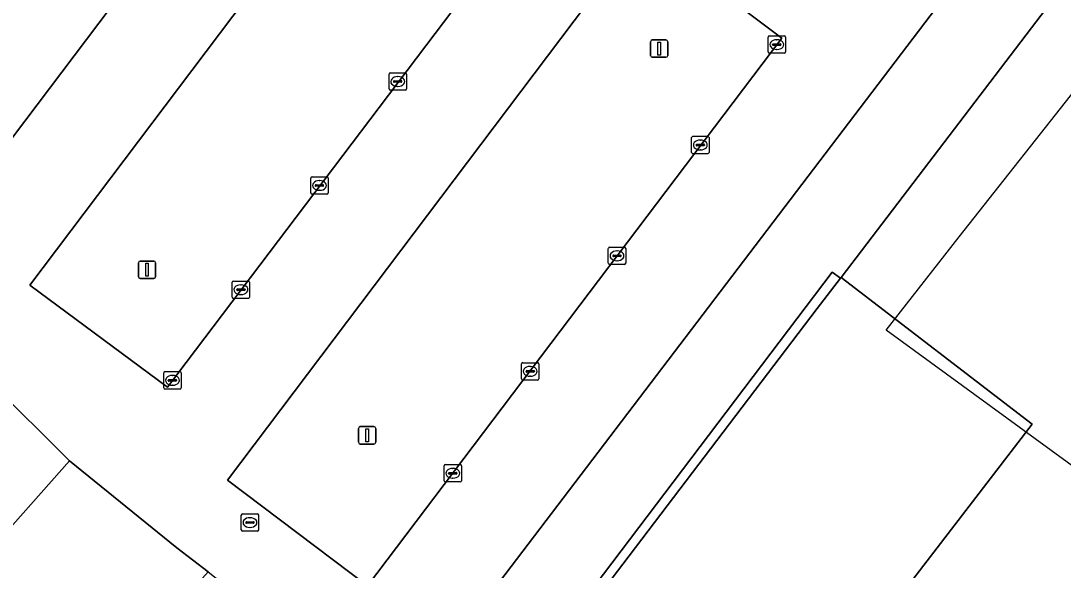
# Model space of a CAD drawing. Extents: x 160663 to 161506, y 382245 to 383291.
# Drawn here: x 161006.2 to 161066.3, y 382841.2 to 382872.9 of the extents above; entities that cross this region are included whole.
import ezdxf

# ---------------------------------------------------------------- set-up
doc = ezdxf.new("R2010")
doc.units = 0
for name, color, linetype in [('IMGEO_Erf', 7, 'Continuous'), ('IMGEO_Groenvoorziening', 7, 'Continuous'), ('IMGEO_Kolk', 7, 'Continuous'), ('IMGEO_Lichtmast', 7, 'Continuous'), ('IMGEO_Pand', 7, 'Continuous'), ('IMGEO_Pand_vergunning_verleend', 7, 'Continuous'), ('IMGEO_Parkeervlak_open', 7, 'Continuous'), ('IMGEO_Rijbaan_lokaal_open', 7, 'Continuous'), ('IMGEO_Rioolput', 7, 'Continuous'), ('IMGEO_Voetpad_open', 7, 'Continuous')]:
    doc.layers.add(name, color=color, linetype=linetype)

msp = doc.modelspace()

# ---------------------------------------------------------------- linework, layer by layer
at = {"layer": 'IMGEO_Erf'}
msp.add_lwpolyline([(161089.483, 382914.349), (161092.898, 382902.175), (161085.204, 382899.284), (161075.956, 382887.48), (161079.159, 382884.954), (161077.254, 382882.517), (161074.193, 382884.816), (161073.985, 382884.972), (161071.411, 382881.518), (161069.846, 382879.509), (161065.315, 382873.613), (161053.485, 382858.1), (161064.499, 382849.638), (161050.562, 382831.481)], dxfattribs=at)
at = {"layer": 'IMGEO_Groenvoorziening'}
msp.add_lwpolyline([(161052.108, 382856.308), (161053.444, 382858.047), (161052.966, 382858.403), (161033.688, 382832.928), (161034.089, 382832.61)], close=True, dxfattribs=at)
at = {"layer": 'IMGEO_Kolk'}
for p, q in [((161049.279, 382871.089), (161049.279, 382871.941)), ((161049.354, 382872.015), (161050.206, 382872.015)), ((161049.767, 382871.795), (161049.792, 382871.795)), ((161050.28, 382871.941), (161050.28, 382871.089)), ((161049.538, 382871.509), (161049.538, 382871.521)), ((161049.976, 382871.472), (161049.578, 382871.472)), ((161049.581, 382871.558), (161049.979, 382871.558)), ((161049.79, 382871.235), (161049.765, 382871.235)), ((161050.022, 382871.521), (161050.022, 382871.509)), ((161050.206, 382871.015), (161049.354, 382871.015)), ((161027.519, 382869.889), (161028.371, 382869.889)), ((161027.444, 382868.963), (161027.444, 382869.815)), ((161027.703, 382869.383), (161027.703, 382869.395)), ((161028.141, 382869.346), (161027.743, 382869.346)), ((161027.746, 382869.432), (161028.144, 382869.432)), ((161027.932, 382869.669), (161027.957, 382869.669)), ((161028.187, 382869.395), (161028.187, 382869.383)), ((161028.445, 382869.815), (161028.445, 382868.963)), ((161028.371, 382868.889), (161027.519, 382868.889)), ((161027.955, 382869.109), (161027.93, 382869.109)), ((161044.877, 382865.303), (161044.877, 382866.155)), ((161044.952, 382866.229), (161045.804, 382866.229)), ((161045.136, 382865.723), (161045.136, 382865.735)), ((161045.574, 382865.686), (161045.176, 382865.686)), ((161045.179, 382865.772), (161045.577, 382865.772)), ((161045.365, 382866.009), (161045.39, 382866.009)), ((161045.62, 382865.735), (161045.62, 382865.723)), ((161045.878, 382866.155), (161045.878, 382865.303)), ((161045.804, 382865.229), (161044.952, 382865.229)), ((161045.388, 382865.449), (161045.363, 382865.449)), ((161023.01, 382863.897), (161023.862, 382863.897)), ((161022.935, 382862.971), (161022.935, 382863.823)), ((161023.194, 382863.391), (161023.194, 382863.403)), ((161023.632, 382863.354), (161023.234, 382863.354)), ((161023.237, 382863.44), (161023.635, 382863.44)), ((161023.423, 382863.677), (161023.448, 382863.677)), ((161023.678, 382863.403), (161023.678, 382863.391)), ((161023.936, 382863.823), (161023.936, 382862.971)), ((161023.862, 382862.897), (161023.01, 382862.897)), ((161023.446, 382863.117), (161023.421, 382863.117)), ((161040.077, 382858.916), (161040.077, 382859.768)), ((161040.152, 382859.842), (161041.004, 382859.842)), ((161041.078, 382859.768), (161041.078, 382858.916)), ((161040.336, 382859.336), (161040.336, 382859.348)), ((161040.774, 382859.299), (161040.376, 382859.299)), ((161040.379, 382859.385), (161040.777, 382859.385)), ((161040.565, 382859.622), (161040.59, 382859.622)), ((161040.82, 382859.348), (161040.82, 382859.336)), ((161041.004, 382858.842), (161040.152, 382858.842)), ((161040.588, 382859.062), (161040.563, 382859.062)), ((161018.486, 382857.89), (161019.338, 382857.89)), ((161018.411, 382856.964), (161018.411, 382857.816)), ((161018.67, 382857.384), (161018.67, 382857.396)), ((161019.108, 382857.347), (161018.71, 382857.347)), ((161018.713, 382857.433), (161019.111, 382857.433)), ((161018.899, 382857.67), (161018.924, 382857.67)), ((161019.154, 382857.396), (161019.154, 382857.384)), ((161019.412, 382857.816), (161019.412, 382856.964)), ((161019.338, 382856.89), (161018.486, 382856.89)), ((161018.922, 382857.11), (161018.897, 382857.11)), ((161035.077, 382852.259), (161035.077, 382853.111)), ((161035.152, 382853.185), (161036.004, 382853.185)), ((161036.078, 382853.111), (161036.078, 382852.259)), ((161014.464, 382851.741), (161014.464, 382852.593)), ((161014.539, 382852.667), (161015.391, 382852.667)), ((161015.465, 382852.593), (161015.465, 382851.741)), ((161035.336, 382852.679), (161035.336, 382852.691)), ((161035.774, 382852.642), (161035.376, 382852.642)), ((161035.379, 382852.728), (161035.777, 382852.728)), ((161035.565, 382852.965), (161035.59, 382852.965)), ((161035.82, 382852.691), (161035.82, 382852.679)), ((161014.723, 382852.161), (161014.723, 382852.173)), ((161015.161, 382852.124), (161014.763, 382852.124)), ((161014.766, 382852.21), (161015.164, 382852.21)), ((161014.975, 382851.887), (161014.95, 382851.887)), ((161014.952, 382852.447), (161014.977, 382852.447)), ((161015.207, 382852.173), (161015.207, 382852.161)), ((161036.004, 382852.185), (161035.152, 382852.185)), ((161035.588, 382852.405), (161035.563, 382852.405)), ((161015.391, 382851.667), (161014.539, 382851.667)), ((161030.614, 382846.384), (161030.614, 382847.236)), ((161030.689, 382847.31), (161031.541, 382847.31)), ((161031.102, 382847.09), (161031.127, 382847.09)), ((161031.615, 382847.236), (161031.615, 382846.384)), ((161030.873, 382846.804), (161030.873, 382846.816)), ((161031.311, 382846.767), (161030.913, 382846.767)), ((161030.916, 382846.853), (161031.314, 382846.853)), ((161031.125, 382846.53), (161031.1, 382846.53)), ((161031.357, 382846.816), (161031.357, 382846.804)), ((161031.541, 382846.31), (161030.689, 382846.31))]:
    msp.add_line(p, q, dxfattribs=at)
for points in [[(161049.279, 382871.089), (161049.279, 382871.941)], [(161049.354, 382872.015), (161050.206, 382872.015)], [(161050.28, 382871.941), (161050.28, 382871.089)], [(161050.206, 382871.015), (161049.354, 382871.015)], [(161027.519, 382869.889), (161028.371, 382869.889)], [(161027.444, 382868.963), (161027.444, 382869.815)], [(161028.445, 382869.815), (161028.445, 382868.963)], [(161028.371, 382868.889), (161027.519, 382868.889)], [(161044.877, 382865.303), (161044.877, 382866.155)], [(161044.952, 382866.229), (161045.804, 382866.229)], [(161045.878, 382866.155), (161045.878, 382865.303)], [(161045.804, 382865.229), (161044.952, 382865.229)], [(161023.01, 382863.897), (161023.862, 382863.897)], [(161022.935, 382862.971), (161022.935, 382863.823)], [(161023.936, 382863.823), (161023.936, 382862.971)], [(161023.862, 382862.897), (161023.01, 382862.897)], [(161040.077, 382858.916), (161040.077, 382859.768)], [(161040.152, 382859.842), (161041.004, 382859.842)], [(161041.078, 382859.768), (161041.078, 382858.916)], [(161041.004, 382858.842), (161040.152, 382858.842)], [(161018.486, 382857.89), (161019.338, 382857.89)], [(161018.411, 382856.964), (161018.411, 382857.816)], [(161019.412, 382857.816), (161019.412, 382856.964)], [(161019.338, 382856.89), (161018.486, 382856.89)], [(161035.077, 382852.259), (161035.077, 382853.111)], [(161035.152, 382853.185), (161036.004, 382853.185)], [(161036.078, 382853.111), (161036.078, 382852.259)], [(161014.464, 382851.741), (161014.464, 382852.593)], [(161014.539, 382852.667), (161015.391, 382852.667)], [(161015.465, 382852.593), (161015.465, 382851.741)], [(161036.004, 382852.185), (161035.152, 382852.185)], [(161015.391, 382851.667), (161014.539, 382851.667)], [(161030.614, 382846.384), (161030.614, 382847.236)], [(161030.689, 382847.31), (161031.541, 382847.31)], [(161031.615, 382847.236), (161031.615, 382846.384)], [(161031.541, 382846.31), (161030.689, 382846.31)]]:
    msp.add_lwpolyline(points, dxfattribs=at)
for centre, radius, start, end in [((161049.356, 382871.939), 0.0765, 91.55205, 178.44795), ((161049.356, 382871.939), 0.0765, 91.55205, 178.44795), ((161050.204, 382871.939), 0.0765, 1.55205, 88.44795), ((161050.204, 382871.939), 0.0765, 1.55205, 88.44795), ((161049.356, 382871.091), 0.0765, 181.55205, 268.44795), ((161049.356, 382871.091), 0.0765, 181.55205, 268.44795), ((161049.578, 382871.518), 0.0403, 85.87752, 175.75265), ((161049.575, 382871.508), 0.0366, 178.93798, 274.71019), ((161049.979, 382871.515), 0.043, 264.86636, 352.45326), ((161049.983, 382871.52), 0.0386, 1.73085, 96.63898), ((161050.204, 382871.091), 0.0765, 271.55205, 358.44795), ((161050.204, 382871.091), 0.0765, 271.55205, 358.44795), ((161027.521, 382869.813), 0.0765, 91.55205, 178.44795), ((161027.521, 382869.813), 0.0765, 91.55205, 178.44795), ((161028.369, 382869.813), 0.0765, 1.55205, 88.44795), ((161028.369, 382869.813), 0.0765, 1.55205, 88.44795), ((161027.743, 382869.392), 0.0403, 85.87752, 175.75265), ((161027.74, 382869.382), 0.0366, 178.93798, 274.71019), ((161028.144, 382869.389), 0.043, 264.86636, 352.45326), ((161028.148, 382869.394), 0.0386, 1.73085, 96.63898), ((161027.521, 382868.965), 0.0765, 181.55205, 268.44795), ((161027.521, 382868.965), 0.0765, 181.55205, 268.44795), ((161028.369, 382868.965), 0.0765, 271.55205, 358.44795), ((161028.369, 382868.965), 0.0765, 271.55205, 358.44795), ((161044.954, 382866.153), 0.0765, 91.55205, 178.44795), ((161044.954, 382866.153), 0.0765, 91.55205, 178.44795), ((161045.176, 382865.732), 0.0403, 85.87752, 175.75265), ((161045.173, 382865.722), 0.0366, 178.93798, 274.71019), ((161045.577, 382865.729), 0.043, 264.86636, 352.45326), ((161045.581, 382865.734), 0.0386, 1.73085, 96.63898), ((161045.802, 382866.153), 0.0765, 1.55205, 88.44795), ((161045.802, 382866.153), 0.0765, 1.55205, 88.44795), ((161044.954, 382865.305), 0.0765, 181.55205, 268.44795), ((161044.954, 382865.305), 0.0765, 181.55205, 268.44795), ((161045.802, 382865.305), 0.0765, 271.55205, 358.44795), ((161045.802, 382865.305), 0.0765, 271.55205, 358.44795), ((161023.012, 382863.821), 0.0765, 91.55205, 178.44795), ((161023.012, 382863.821), 0.0765, 91.55205, 178.44795), ((161023.86, 382863.821), 0.0765, 1.55205, 88.44795), ((161023.86, 382863.821), 0.0765, 1.55205, 88.44795), ((161023.234, 382863.4), 0.0403, 85.87752, 175.75265), ((161023.231, 382863.39), 0.0366, 178.93798, 274.71019), ((161023.635, 382863.397), 0.043, 264.86636, 352.45326), ((161023.639, 382863.402), 0.0386, 1.73085, 96.63898), ((161023.012, 382862.973), 0.0765, 181.55205, 268.44795), ((161023.012, 382862.973), 0.0765, 181.55205, 268.44795), ((161023.86, 382862.973), 0.0765, 271.55205, 358.44795), ((161023.86, 382862.973), 0.0765, 271.55205, 358.44795), ((161040.154, 382859.766), 0.0765, 91.55205, 178.44795), ((161040.154, 382859.766), 0.0765, 91.55205, 178.44795), ((161041.002, 382859.766), 0.0765, 1.55205, 88.44795), ((161041.002, 382859.766), 0.0765, 1.55205, 88.44795), ((161040.376, 382859.345), 0.0403, 85.87752, 175.75265), ((161040.373, 382859.335), 0.0366, 178.93798, 274.71019), ((161040.777, 382859.342), 0.043, 264.86636, 352.45326), ((161040.781, 382859.347), 0.0386, 1.73085, 96.63898), ((161040.154, 382858.918), 0.0765, 181.55205, 268.44795), ((161040.154, 382858.918), 0.0765, 181.55205, 268.44795), ((161041.002, 382858.918), 0.0765, 271.55205, 358.44795), ((161041.002, 382858.918), 0.0765, 271.55205, 358.44795), ((161018.488, 382857.814), 0.0765, 91.55205, 178.44795), ((161018.488, 382857.814), 0.0765, 91.55205, 178.44795), ((161019.336, 382857.814), 0.0765, 1.55205, 88.44795), ((161019.336, 382857.814), 0.0765, 1.55205, 88.44795), ((161018.71, 382857.393), 0.0403, 85.87752, 175.75265), ((161018.707, 382857.383), 0.0366, 178.93798, 274.71019), ((161019.111, 382857.39), 0.043, 264.86636, 352.45326), ((161019.115, 382857.395), 0.0386, 1.73085, 96.63898), ((161018.488, 382856.966), 0.0765, 181.55205, 268.44795), ((161018.488, 382856.966), 0.0765, 181.55205, 268.44795), ((161019.336, 382856.966), 0.0765, 271.55205, 358.44795), ((161019.336, 382856.966), 0.0765, 271.55205, 358.44795), ((161035.154, 382853.109), 0.0765, 91.55205, 178.44795), ((161035.154, 382853.109), 0.0765, 91.55205, 178.44795), ((161036.002, 382853.109), 0.0765, 1.55205, 88.44795), ((161036.002, 382853.109), 0.0765, 1.55205, 88.44795), ((161014.541, 382852.591), 0.0765, 91.55205, 178.44795), ((161014.541, 382852.591), 0.0765, 91.55205, 178.44795), ((161015.389, 382852.591), 0.0765, 1.55205, 88.44795), ((161015.389, 382852.591), 0.0765, 1.55205, 88.44795), ((161035.376, 382852.688), 0.0403, 85.87752, 175.75265), ((161035.373, 382852.678), 0.0366, 178.93798, 274.71019), ((161035.777, 382852.685), 0.043, 264.86636, 352.45326), ((161035.781, 382852.69), 0.0386, 1.73085, 96.63898), ((161014.763, 382852.17), 0.0403, 85.87752, 175.75265), ((161014.76, 382852.16), 0.0366, 178.93798, 274.71019), ((161015.164, 382852.167), 0.043, 264.86636, 352.45326), ((161015.168, 382852.172), 0.0386, 1.73085, 96.63898), ((161035.154, 382852.261), 0.0765, 181.55205, 268.44795), ((161035.154, 382852.261), 0.0765, 181.55205, 268.44795), ((161036.002, 382852.261), 0.0765, 271.55205, 358.44795), ((161036.002, 382852.261), 0.0765, 271.55205, 358.44795), ((161014.541, 382851.743), 0.0765, 181.55205, 268.44795), ((161014.541, 382851.743), 0.0765, 181.55205, 268.44795), ((161015.389, 382851.743), 0.0765, 271.55205, 358.44795), ((161015.389, 382851.743), 0.0765, 271.55205, 358.44795), ((161030.691, 382847.234), 0.0765, 91.55205, 178.44795), ((161030.691, 382847.234), 0.0765, 91.55205, 178.44795), ((161031.539, 382847.234), 0.0765, 1.55205, 88.44795), ((161031.539, 382847.234), 0.0765, 1.55205, 88.44795), ((161030.913, 382846.813), 0.0403, 85.87752, 175.75265), ((161030.91, 382846.803), 0.0366, 178.93798, 274.71019), ((161031.314, 382846.81), 0.043, 264.86636, 352.45326), ((161031.318, 382846.815), 0.0386, 1.73085, 96.63898), ((161030.691, 382846.386), 0.0765, 181.55205, 268.44795), ((161030.691, 382846.386), 0.0765, 181.55205, 268.44795), ((161031.539, 382846.386), 0.0765, 271.55205, 358.44795), ((161031.539, 382846.386), 0.0765, 271.55205, 358.44795)]:
    msp.add_arc(centre, radius, start, end, dxfattribs=at)
for centre, major_axis, ratio, start_param, end_param in [((161049.766, 382871.515), (-0.387, 0.002), 0.722429, 4.712389, 7.853982), ((161049.791, 382871.515), (-0.39, 0.002), 0.717154, 1.570796, 4.712389), ((161027.931, 382869.389), (-0.387, 0.002), 0.722429, 4.712389, 7.853982), ((161027.956, 382869.389), (-0.39, 0.002), 0.717154, 1.570796, 4.712389), ((161045.364, 382865.729), (-0.387, 0.002), 0.722429, 4.712389, 7.853982), ((161045.389, 382865.729), (-0.39, 0.002), 0.717154, 1.570796, 4.712389), ((161023.422, 382863.397), (-0.387, 0.002), 0.722429, 4.712389, 7.853982), ((161023.447, 382863.397), (-0.39, 0.002), 0.717154, 1.570796, 4.712389), ((161040.564, 382859.342), (-0.387, 0.002), 0.722429, 4.712389, 7.853982), ((161040.589, 382859.342), (-0.39, 0.002), 0.717154, 1.570796, 4.712389), ((161018.898, 382857.39), (-0.387, 0.002), 0.722429, 4.712389, 7.853982), ((161018.923, 382857.39), (-0.39, 0.002), 0.717154, 1.570796, 4.712389), ((161035.564, 382852.685), (-0.387, 0.002), 0.722429, 4.712389, 7.853982), ((161035.589, 382852.685), (-0.39, 0.002), 0.717154, 1.570796, 4.712389), ((161014.951, 382852.167), (-0.387, 0.002), 0.722429, 4.712389, 7.853982), ((161014.976, 382852.167), (-0.39, 0.002), 0.717154, 1.570796, 4.712389), ((161031.101, 382846.81), (-0.387, 0.002), 0.722429, 4.712389, 7.853982), ((161031.126, 382846.81), (-0.39, 0.002), 0.717154, 1.570796, 4.712389)]:
    msp.add_ellipse(centre, major_axis=major_axis, ratio=ratio, start_param=start_param, end_param=end_param, dxfattribs=at)
at = {"layer": 'IMGEO_Lichtmast'}
for p, q in [((161042.507, 382870.883), (161042.507, 382871.683)), ((161042.507, 382871.683), (161042.507, 382870.883)), ((161042.607, 382871.783), (161043.397, 382871.783)), ((161043.397, 382871.783), (161042.607, 382871.783)), ((161043.497, 382871.683), (161043.497, 382870.883)), ((161043.497, 382870.883), (161043.497, 382871.683)), ((161043.397, 382870.783), (161042.607, 382870.783)), ((161042.607, 382870.783), (161043.397, 382870.783)), ((161013.004, 382858.139), (161013.004, 382858.939)), ((161013.004, 382858.939), (161013.004, 382858.139)), ((161013.104, 382859.039), (161013.894, 382859.039)), ((161013.894, 382859.039), (161013.104, 382859.039)), ((161013.994, 382858.939), (161013.994, 382858.139)), ((161013.994, 382858.139), (161013.994, 382858.939)), ((161013.894, 382858.039), (161013.104, 382858.039)), ((161013.104, 382858.039), (161013.894, 382858.039)), ((161025.785, 382849.497), (161026.575, 382849.497)), ((161026.575, 382849.497), (161025.785, 382849.497)), ((161025.685, 382848.597), (161025.685, 382849.397)), ((161025.685, 382849.397), (161025.685, 382848.597)), ((161026.675, 382849.397), (161026.675, 382848.597)), ((161026.675, 382848.597), (161026.675, 382849.397)), ((161026.575, 382848.497), (161025.785, 382848.497)), ((161025.785, 382848.497), (161026.575, 382848.497))]:
    msp.add_line(p, q, dxfattribs=at)
for points in [[(161042.927, 382871.658), (161043.077, 382871.658), (161043.077, 382870.908), (161042.927, 382870.908), (161042.927, 382871.658)], [(161013.424, 382858.914), (161013.574, 382858.914), (161013.574, 382858.164), (161013.424, 382858.164), (161013.424, 382858.914)], [(161026.105, 382849.372), (161026.255, 382849.372), (161026.255, 382848.622), (161026.105, 382848.622), (161026.105, 382849.372)]]:
    msp.add_lwpolyline(points, dxfattribs=at)
for centre, start, end in [((161042.607, 382871.683), 90, 180), ((161042.607, 382871.683), 90, 180), ((161043.397, 382871.683), 0, 90), ((161043.397, 382871.683), 360, 90), ((161042.607, 382870.883), 180, 270), ((161042.607, 382870.883), 180, 270), ((161043.397, 382870.883), 270, 0), ((161043.397, 382870.883), 270, 0), ((161013.104, 382858.939), 90, 180), ((161013.104, 382858.939), 90, 180), ((161013.894, 382858.939), 0, 90), ((161013.894, 382858.939), 360, 90), ((161013.104, 382858.139), 180, 270), ((161013.104, 382858.139), 180, 270), ((161013.894, 382858.139), 270, 0), ((161013.894, 382858.139), 270, 0), ((161025.785, 382849.397), 90, 180), ((161025.785, 382849.397), 90, 180), ((161026.575, 382849.397), 0, 90), ((161026.575, 382849.397), 360, 90), ((161025.785, 382848.597), 180, 270), ((161025.785, 382848.597), 180, 270), ((161026.575, 382848.597), 270, 0), ((161026.575, 382848.597), 270, 0)]:
    msp.add_arc(centre, 0.1, start, end, dxfattribs=at)
at = {"layer": 'IMGEO_Pand'}
msp.add_lwpolyline([(161050.562, 382831.481), (161064.499, 382849.638), (161053.485, 382858.1), (161053.444, 382858.047), (161052.108, 382856.308), (161034.089, 382832.61)], dxfattribs=at)
msp.add_lwpolyline([(161017.015, 382841.125), (161015.219, 382842.521), (161009.04, 382847.522), (161005.762, 382843.842), (161001.492, 382839.047), (161000, 382837.371), (160998.598, 382835.797), (160998.363, 382835.992), (160997.101, 382834.576), (160994.79, 382831.866), (160986.529, 382822.664), (160992.244, 382816.582), (160993.712, 382815.013), (161001.456, 382823.762), (161000, 382825.179), (160996.836, 382828.259), (160999.651, 382831.451), (161000, 382831.142), (161002.961, 382828.523), (161004.488, 382827.173)], close=True, dxfattribs=at)
at = {"layer": 'IMGEO_Pand_vergunning_verleend'}
msp.add_lwpolyline([(161056.082, 382855.064), (161060.29, 382860.428), (161074.85, 382878.894), (161137.947, 382874.451), (161146.752, 382866.872), (161124.102, 382803.494), (161122.529, 382800.578), (161111.719, 382780.544), (161105.267, 382769.061), (161092.363, 382746.932), (161075.369, 382777.41), (161071.58, 382785.44), (161085.588, 382803.94), (161084.359, 382804.87), (161070.671, 382815.235), (161068.803, 382816.304), (161083.669, 382834.92)], close=True, dxfattribs=at)
at = {"layer": 'IMGEO_Parkeervlak_open'}
for points in [[(161023.576, 382889.795), (161019.667, 382893.047), (161013.737, 382885.191), (161011.983, 382882.707), (161009.918, 382884.242), (161008.193, 382885.524), (160999.832, 382875.47), (160993.888, 382867.215), (160990.918, 382863.091), (160990.417, 382861.086), (160992.626, 382856.489), (161001.149, 382847.95), (161005.762, 382843.842), (161009.04, 382847.522), (161000, 382856.514), (160999.119, 382857.39), (161000, 382858.557)], [(161026.197, 382840.33), (161050.071, 382871.893), (161041.959, 382877.99), (161018.147, 382846.412)]]:
    msp.add_lwpolyline(points, close=True, dxfattribs=at)
msp.add_lwpolyline([(161033.577, 382884.405), (161029.375, 382887.651), (161006.741, 382857.643), (161014.674, 382851.774), (161036.973, 382881.256), (161036.728, 382881.578), (161036.656, 382881.396), (161035.877, 382880.352)], dxfattribs=at)
at = {"layer": 'IMGEO_Rijbaan_lokaal_open'}
for points in [[(161031.451, 382891.801), (161029.397, 382893.332), (161021.429, 382899.354), (161021.072, 382900.069), (161015.099, 382897.458), (161014.607, 382897.256), (161019.667, 382893.047), (161023.576, 382889.795), (161000, 382858.557), (160999.119, 382857.39), (161000, 382856.514), (161009.04, 382847.522), (161015.219, 382842.521), (161017.015, 382841.125), (161024.581, 382835.124), (161027.763, 382832.6), (161061.31, 382876.723)], [(161014.674, 382851.774), (161006.741, 382857.643), (161029.375, 382887.651), (161033.577, 382884.405), (161036.539, 382882.101)], [(161036.728, 382881.578), (161036.973, 382881.256), (161014.674, 382851.774)]]:
    msp.add_lwpolyline(points, dxfattribs=at)
msp.add_lwpolyline([(161041.959, 382877.99), (161050.071, 382871.893), (161026.197, 382840.33), (161018.147, 382846.412)], close=True, dxfattribs=at)
at = {"layer": 'IMGEO_Rioolput'}
for p, q in [((161018.932, 382843.546), (161018.932, 382844.398)), ((161019.007, 382844.472), (161019.859, 382844.472)), ((161019.42, 382844.252), (161019.445, 382844.252)), ((161019.933, 382844.398), (161019.933, 382843.546)), ((161019.859, 382843.472), (161019.007, 382843.472)), ((161019.191, 382843.966), (161019.191, 382843.978)), ((161019.629, 382843.929), (161019.231, 382843.929)), ((161019.234, 382844.015), (161019.632, 382844.015)), ((161019.443, 382843.692), (161019.418, 382843.692)), ((161019.675, 382843.978), (161019.675, 382843.966))]:
    msp.add_line(p, q, dxfattribs=at)
for points in [[(161018.932, 382843.546), (161018.932, 382844.398)], [(161019.007, 382844.472), (161019.859, 382844.472)], [(161019.933, 382844.398), (161019.933, 382843.546)], [(161019.859, 382843.472), (161019.007, 382843.472)]]:
    msp.add_lwpolyline(points, dxfattribs=at)
for centre, radius, start, end in [((161019.009, 382844.396), 0.0765, 91.55205, 178.44795), ((161019.009, 382844.396), 0.0765, 91.55205, 178.44795), ((161019.857, 382844.396), 0.0765, 1.55205, 88.44795), ((161019.857, 382844.396), 0.0765, 1.55205, 88.44795), ((161019.009, 382843.548), 0.0765, 181.55205, 268.44795), ((161019.009, 382843.548), 0.0765, 181.55205, 268.44795), ((161019.231, 382843.975), 0.0403, 85.87752, 175.75265), ((161019.228, 382843.965), 0.0366, 178.93798, 274.71019), ((161019.632, 382843.972), 0.043, 264.86636, 352.45326), ((161019.636, 382843.977), 0.0386, 1.73085, 96.63898), ((161019.857, 382843.548), 0.0765, 271.55205, 358.44795), ((161019.857, 382843.548), 0.0765, 271.55205, 358.44795)]:
    msp.add_arc(centre, radius, start, end, dxfattribs=at)
for centre, major_axis, ratio, start_param, end_param in [((161019.419, 382843.972), (-0.387, 0.002), 0.722429, 4.712389, 7.853982), ((161019.444, 382843.972), (-0.39, 0.002), 0.717154, 1.570796, 4.712389)]:
    msp.add_ellipse(centre, major_axis=major_axis, ratio=ratio, start_param=start_param, end_param=end_param, dxfattribs=at)
at = {"layer": 'IMGEO_Voetpad_open'}
msp.add_lwpolyline([(161052.966, 382858.403), (161053.444, 382858.047), (161053.485, 382858.1), (161065.315, 382873.613), (161061.31, 382876.723), (161027.763, 382832.6), (161031.709, 382829.469), (161034.089, 382832.61), (161033.688, 382832.928)], close=True, dxfattribs=at)

doc.saveas('drawing.dxf')
